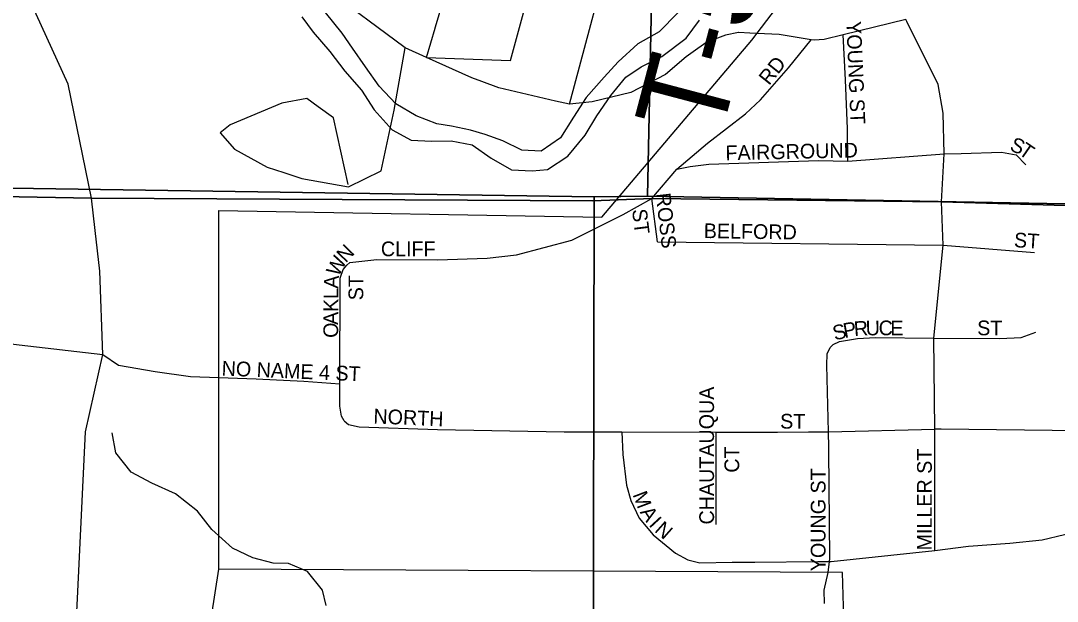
# Model space of a CAD drawing. Extents: x 2043100 to 2470832, y 443715 to 810583.
# Drawn here: x 2240142 to 2243660, y 637513 to 639483 of the extents above; entities that cross this region are included whole.
import ezdxf

# ---------------------------------------------------------------- set-up
doc = ezdxf.new("R2010")
doc.units = 0
for name, color, linetype in [('GM_X_City_Street', 7, 'Continuous'), ('GM_X_City_Street_Text', 7, 'Continuous'), ('GM_X_Corporation', 7, 'Continuous'), ('GM_X_County_Road', 7, 'Continuous'), ('GM_X_Interstate_Route', 7, 'Continuous'), ('GM_X_Major_River', 7, 'Continuous'), ('GM_X_Minor_River', 7, 'Continuous'), ('GM_X_Section', 7, 'Continuous'), ('GM_X_State_Route', 7, 'Continuous'), ('GM_X_Township', 7, 'Continuous'), ('GM_X_Township_Road', 7, 'Continuous'), ('GM_X_Township_Road_Text', 7, 'Continuous'), ('GM_X_Township_Subdivision', 7, 'Continuous')]:
    doc.layers.add(name, color=color, linetype=linetype)

msp = doc.modelspace()

# ---------------------------------------------------------------- linework, layer by layer
at = {"layer": 'GM_X_City_Street'}
for points in [[(2242949.3, 639006.1), (2242947.9, 639116.2), (2242941.8, 639282.3), (2242933.7, 639435.4)], [(2241248.4, 638653.1), (2241258.4, 638663.1), (2241350.5, 638672.7), (2241556.5, 638671.9), (2241724.5, 638677.3), (2241824.6, 638688.9), (2242012.8, 638738.2), (2242187.1, 638825.6), (2242283.4, 638880.3), (2242369.3, 638979.9), (2242472.9, 639067.9), (2242601.6, 639167.7), (2242652.9, 639214.4), (2242747.4, 639323.7), (2242825.2, 639418.8)], [(2242369.3, 638979.9), (2242414, 638989), (2242477.9, 638995.9), (2242849.4, 639008.8), (2242949.3, 639006.1), (2243276, 639030.9), (2243334.4, 639032.8)], [(2243334.4, 639032.8), (2243471.1, 639037.2), (2243520.5, 639027.7), (2243553, 638994.1)], [(2242302.6, 638732.9), (2242283.4, 638880.3)], [(2242302.6, 638732.9), (2243272.8, 638721.3), (2243582.6, 638696.1)], [(2241240.2, 638124.6), (2241230.3, 638140.6), (2241224.4, 638174.7), (2241224.8, 638250.8), (2241226.2, 638609.1), (2241236.3, 638639.1), (2241248.4, 638653.1)], [(2242899.3, 638384.4), (2242920.4, 638394.6), (2242981.5, 638405.1), (2243043.4, 638407.9), (2243240.6, 638406.2), (2243465.4, 638404.2), (2243537.4, 638408), (2243587.5, 638425.8)], [(2242884.6, 638034.9), (2242884.1, 638088), (2242877.6, 638313.5), (2242878.7, 638352.2), (2242889.1, 638374.1), (2242899.3, 638384.4)], [(2240814.2, 638272), (2240940.8, 638267.9), (2241102.8, 638259.2), (2241224.8, 638250.8)], [(2241240.2, 638124.6), (2241254.2, 638112.5), (2241290.2, 638104.4), (2241556.1, 638095.3), (2241986.1, 638087.6), (2242182.1, 638087.4), (2242502.1, 638087.1), (2242710.1, 638086.8), (2242816, 638087.5), (2242884.1, 638088), (2243244.2, 638096.8)], [(2243244.5, 637684.7), (2243244.2, 638096.8)], [(2242182.1, 638087.4), (2242185.8, 638010.8), (2242197.4, 637906.6), (2242213.2, 637854.5), (2242240.9, 637794.4), (2242288.7, 637738.1), (2242364.4, 637675.7), (2242406.3, 637653.6), (2242446.3, 637643.4), (2242556.3, 637645), (2242632.2, 637645.6), (2242633.4, 637645.6)], [(2242502.8, 637773.3), (2242502.1, 638087.1)], [(2242882.4, 637610.7), (2242887.1, 637647.6), (2242888.4, 637657.7), (2242884.7, 638025.9), (2242884.6, 638034.9)], [(2242847.7, 637647.3), (2242849, 637647.3), (2242887.1, 637647.6), (2242892.3, 637647.7), (2243244.5, 637684.7), (2243358.6, 637699.9), (2243498.6, 637709.4), (2243608.6, 637721), (2243684.7, 637738.7), (2243772.8, 637756.4), (2243856.8, 637764.1), (2244164.8, 637764.9), (2244367.3, 637762.9), (2244510.8, 637761.5), (2244872.8, 637756.1), (2244875.2, 637756.1)], [(2242633.4, 637645.6), (2242847.7, 637647.3)]]:
    msp.add_lwpolyline(points, dxfattribs=at)
at = {"layer": 'GM_X_Corporation'}
msp.add_lwpolyline([(2242944.3, 637149), (2242931.5, 637610.5), (2240814.2, 637621.4), (2240814.2, 638839.3), (2242113.9, 638816.9), (2242623.4, 639416.8), (2242972.5, 639877.1), (2243176.9, 639675.1), (2243220.7, 640473.4), (2243485, 640573.3), (2243652.8, 640592.9), (2243759.2, 640481)], dxfattribs=at)
at = {"layer": 'GM_X_County_Road'}
for points in [[(2240025.2, 638396.8), (2240136.2, 638383.5), (2240420.8, 638350.7), (2240473.8, 638314.4), (2240598, 638293), (2240718.1, 638275.5), (2240814.2, 638272)], [(2241983, 636458.7), (2241919, 636458.4), (2241822.2, 636461), (2241664.8, 636465.2), (2241462.6, 636482.3), (2241384.5, 636488), (2241308.4, 636493.6), (2240982.2, 636500.1), (2240868.1, 636507.5), (2240814, 636527.3), (2240765.8, 636569.1), (2240751.4, 636645.2), (2240754.8, 636779.4), (2240742.4, 636865.5), (2240734.2, 636917.5), (2240739.2, 637139.9), (2240814.2, 637621.4)], [(2242870.2, 637504.9), (2242868.7, 637550.5), (2242882.4, 637610.7)]]:
    msp.add_lwpolyline(points, dxfattribs=at)
at = {"layer": 'GM_X_Interstate_Route'}
for points in [[(2240394.7, 638771), (2240382.5, 638881.1), (2240303.2, 639267.5), (2240121.4, 639665.5), (2239921.6, 640061.4), (2239486.5, 640666.7), (2238945.3, 641275.5), (2238484.4, 641836.6), (2237995, 642501.7), (2237789.2, 642869.6), (2237609.2, 643317.8), (2237341.9, 644058.2), (2237167.9, 644510.4), (2236925.2, 645114.6), (2236607.5, 645943), (2236281.8, 646755.3), (2236081.5, 647271.5), (2235837.1, 647771.5), (2235579.2, 648157.2), (2235141.7, 648882.8), (2234805.3, 649336.2), (2234488.5, 649938.1), (2234352.9, 650290.3), (2234278.2, 650792.6)], [(2240356.9, 637993.5), (2240361.5, 638088), (2240420.8, 638350.7), (2240409.9, 638632.6), (2240394.7, 638771)], [(2240504.7, 635202.1), (2240421.9, 635366.8), (2240342.5, 635607.5), (2240283, 635850.6), (2240267.1, 636206.8), (2240281.4, 636487.7), (2240334, 637522.5), (2240356.9, 637993.5)]]:
    msp.add_lwpolyline(points, dxfattribs=at)
at = {"layer": 'GM_X_Major_River'}
for points in [[(2241096.4, 639496.1), (2241134.9, 639444.5), (2241191.5, 639379.1), (2241242.2, 639311.6), (2241298.8, 639248.1), (2241341.5, 639180.6), (2241402.2, 639113.2), (2241466.5, 639077.8), (2241536.5, 639074.6), (2241602.5, 639075.3), (2241674.6, 639062.1), (2241739.1, 639016.8), (2241807.4, 638977.5), (2241877.4, 638974.3), (2241929.4, 638978.8), (2241998.9, 639023.6), (2242058.1, 639094.3), (2242097.5, 639160.8), (2242144.7, 639229.3), (2242196.1, 639291.9), (2242247.7, 639326.5), (2242317.3, 639361.3), (2242400.7, 639424.3), (2242446, 639484.8)], [(2242371.8, 639510), (2242308.5, 639445.3), (2242236.9, 639404.5), (2242169.6, 639343.7), (2242122.1, 639291.2), (2242060.8, 639222.4), (2242017.5, 639155.9), (2241974.3, 639085.4), (2241908.7, 639040.7), (2241842.7, 639043.9), (2241778.4, 639075.2), (2241718.2, 639096.6), (2241668.1, 639112.1), (2241604, 639125.4), (2241553.9, 639132.8), (2241483.7, 639160.1), (2241415.3, 639201.4), (2241358.7, 639260.8), (2241312, 639326.3), (2241267.4, 639389.9), (2241232.9, 639441.6), (2241176.2, 639511)]]:
    msp.add_lwpolyline(points, dxfattribs=at)
at = {"layer": 'GM_X_Minor_River'}
msp.add_lwpolyline([(2241178.4, 637497.8), (2241165.9, 637549.7), (2241115.4, 637613.3), (2241051.2, 637640.8), (2240999.2, 637642.4), (2240929.1, 637659.8), (2240860.9, 637693.2), (2240790.4, 637756.6), (2240741.9, 637818.3), (2240667.4, 637877.7), (2240587.2, 637913), (2240516.9, 637950.4), (2240464.4, 638016), (2240451.8, 638083.9)], dxfattribs=at)
at = {"layer": 'GM_X_Section'}
for points in [[(2242378.2, 644174.8), (2242269, 638887.7), (2242088.5, 638885.8), (2236986.2, 638960.8), (2237095.6, 644222)], [(2247636.8, 644123.4), (2247507.7, 638791.7), (2242269, 638887.7), (2242378.2, 644174.8)], [(2236824, 638967.1), (2236986.2, 638960.8), (2242088.5, 638885.8), (2242078.3, 633523.6), (2236741.5, 633590.1)], [(2242269, 638887.7), (2247507.7, 638791.7), (2247455.2, 633443.4), (2242078.3, 633523.6), (2242088.5, 638885.8)]]:
    msp.add_lwpolyline(points, close=True, dxfattribs=at)
at = {"layer": 'GM_X_State_Route'}
for points in [[(2241707.1, 639276.8), (2241672.9, 639289.4), (2241519.2, 639358.5), (2241446.4, 639391.3), (2241319.8, 639485.2), (2241255.9, 639532.6), (2241002.8, 639752.9), (2240885.8, 639903.7), (2240770.5, 640203.1), (2240723.5, 640344.6), (2240622.2, 640649.3), (2240477.8, 641123.7), (2240468.9, 641148.8), (2240384.2, 641385)], [(2243149.7, 639480.8), (2243146.3, 639487.8), (2242933.7, 639435.4), (2242868.4, 639419.3), (2242834.4, 639417.2), (2242825.2, 639418.8), (2242716.5, 639437.1), (2242617.1, 639441.3), (2242579.7, 639442.8)], [(2243266.1, 638096.5), (2243265.3, 638096.5), (2243244.2, 638096.8), (2243240.6, 638406.2), (2243272.8, 638721.3), (2243266.9, 638868.3), (2243276, 639030.9), (2243272.8, 639169.4), (2243256, 639267), (2243149.7, 639480.8)], [(2242579.7, 639442.8), (2242578.5, 639442.9), (2242534.5, 639434.8), (2242470.6, 639410.7), (2242440.6, 639388.6), (2242400.6, 639360.5), (2242330.7, 639300.4), (2242212.8, 639240.1), (2242080.9, 639207.9), (2242004.5, 639200.5), (2241956.5, 639210.6), (2241764.9, 639255.5), (2241707.1, 639276.8)], [(2244939.5, 638050.1), (2244940.1, 638076.2), (2244369.4, 638083.1), (2244038.1, 638087.1), (2243736.1, 638090.8), (2243266.1, 638096.5)]]:
    msp.add_lwpolyline(points, dxfattribs=at)
at = {"layer": 'GM_X_Township'}
for points in [[(2247707.5, 648351.7), (2247643.8, 645707.3), (2247545.4, 640176.7), (2247504, 638792.8), (2245281.8, 638809), (2244966.2, 638818.3), (2244403.6, 638834.8), (2244077.4, 638844.4), (2243764.8, 638853.6), (2243266.9, 638868.3), (2242283.4, 638880.3), (2242084.2, 638871.4), (2240382.5, 638881.1), (2240076, 638887.1), (2235869.8, 638968.1), (2234430.6, 638986.4), (2234206.5, 638990.6), (2234148.5, 638991.7), (2232922, 639010.4), (2230294.1, 639053.5)], [(2234072.5, 630720.1), (2234171.5, 633589.1), (2234162.8, 635122.7), (2234148.8, 638924.2), (2234148.5, 638991.7), (2234206.5, 638990.6), (2234430.6, 638986.4), (2235869.8, 638968.1), (2240076, 638887.1), (2240382.5, 638881.1), (2242084.2, 638871.4), (2242283.4, 638880.3), (2243266.9, 638868.3), (2243764.8, 638853.6), (2244077.4, 638844.4), (2244403.6, 638834.8), (2244966.2, 638818.3), (2245281.8, 638809), (2247504, 638792.8), (2247807.2, 638785), (2252195.8, 638709.3), (2255374.8, 638639.7)]]:
    msp.add_lwpolyline(points, dxfattribs=at)
at = {"layer": 'GM_X_Township_Road'}
for points in [[(2242004.5, 639200.5), (2242328.2, 640409.5)], [(2241034.5, 638967.8), (2241096, 638947.6), (2241254.6, 638919.9), (2241365.2, 638973.4), (2241409.5, 639180), (2241446.4, 639391.3)], [(2241151.9, 639190.6), (2241112.6, 639218.8), (2241027.7, 639204), (2240852.5, 639130.2), (2240819.3, 639102.6), (2240867.3, 639047.2), (2240977.9, 638986.4), (2241034.5, 638967.8)], [(2241252.7, 638927.3), (2241202.9, 639154.2), (2241151.9, 639190.6)]]:
    msp.add_lwpolyline(points, dxfattribs=at)
at = {"layer": 'GM_X_Township_Subdivision'}
for points in [[(2241519.2, 639358.5), (2241804.1, 639347.9), (2241981.1, 639996.2), (2241988.8, 640024.6)], [(2241548.5, 639459), (2241562.8, 639508), (2241563.2, 639509.3)], [(2241519.2, 639358.5), (2241548.3, 639458.2), (2241548.5, 639459)]]:
    msp.add_lwpolyline(points, dxfattribs=at)

# ---------------------------------------------------------------- texts
at = {"layer": 'GM_X_City_Street_Text'}
for s, rotation, p in [('YOUNG ST', 272.455, (2242943.8, 639480.7)), ('RD', 51.3366, (2242681.8, 639261.4)), ('S', 336.8696, (2243495.6, 639044.6)), ('FAIRGROUND', 1.2589, (2242534.3, 639009.5)), ('T', 325.393, (2243525.6, 639032.1)), ('ROSS', 276.5163, (2242296.9, 638896.1)), ('ST', 277.1217, (2242216.6, 638841.6)), ('BELFORD', 359.0877, (2242459.9, 638745.5)), ('ST', 356.4118, (2243512, 638714.7)), ('N', 46.0354, (2241244.7, 638659.3)), ('CLIFF', 0, (2241364.2, 638683.9)), ('W', 62.3597, (2241220.4, 638611.7)), ('A', 87.2664, (2241219.8, 638573.2)), ('ST', 90, (2241304.4, 638534.3)), ('L', 89.7441, (2241219.6, 638538.6)), ('K', 89.7158, (2241219.4, 638494.6)), ('A', 89.7227, (2241219.2, 638450.6)), ('O', 89.7377, (2241219, 638406.6)), ('S', 14.6393, (2242905, 638397.2)), ('P', 10.7153, (2242938.2, 638405.9)), ('R', 4.1566, (2242971.3, 638412.2)), ('U', 0.5465, (2243009.9, 638415.1)), ('C', 0, (2243053.8, 638415.5)), ('E', 0, (2243093.4, 638415.5)), ('ST', 0, (2243388.2, 638415.5)), ('NO NAME 4 ST', 357.5899, (2240823.1, 638279.1)), ('CHAUTAUQUA', 90, (2242495, 637773.1)), ('NORTH', 357.6154, (2241338.2, 638116.3)), ('ST', 0, (2242719.4, 638098.7)), ('CT', 90, (2242580.4, 637949.1)), ('MILLER ST', 90, (2243234.2, 637685.1)), ('YOUNG ST', 90, (2242873.4, 637614.7)), ('M', 290.6989, (2242218, 637874.9)), ('A', 303.2304, (2242242.1, 637814.9)), ('I', 312.6372, (2242271.7, 637771.1)), ('N', 318.54, (2242290.6, 637750.9))]:
    msp.add_text(s, height=50, rotation=rotation, dxfattribs=at).set_placement(p)
at = {"layer": 'GM_X_Township_Road_Text'}
msp.add_text('T-515', height=300, rotation=75.2139, dxfattribs=at).set_placement((2242514.5, 639074.6))

doc.saveas('drawing.dxf')
